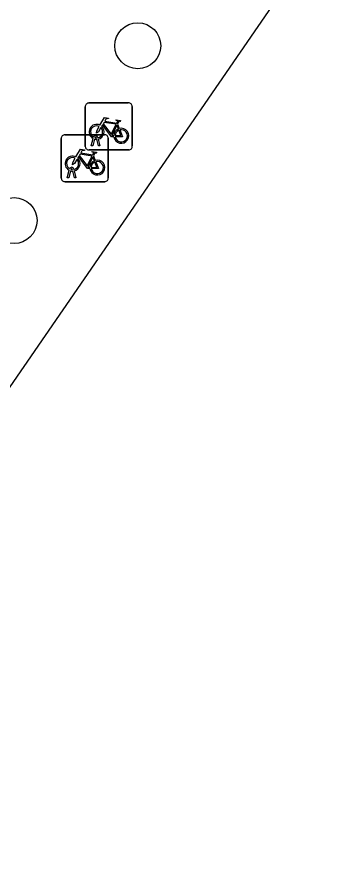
# Model space of a CAD drawing. Extents: x 160107 to 160928, y 382056 to 382918.
# Drawn here: x 160780.91 to 160787.69, y 382584.12 to 382602.28 of the extents above; entities that cross this region are included whole.
import ezdxf

# ---------------------------------------------------------------- set-up
doc = ezdxf.new("R2010")
doc.units = 0
for name, color, linetype in [('IMGEO_Boom', 7, 'Continuous'), ('IMGEO_Fietsenrek', 7, 'Continuous'), ('IMGEO_Rijbaan_lokaal_gesloten', 7, 'Continuous')]:
    doc.layers.add(name, color=color, linetype=linetype)

msp = doc.modelspace()

# ---------------------------------------------------------------- linework, layer by layer
at = {"layer": 'IMGEO_Boom'}
for centre in [(160783.478, 382601.668), (160780.847, 382597.946)]:
    msp.add_circle(centre, 0.489, dxfattribs=at)
at = {"layer": 'IMGEO_Fietsenrek'}
for p, q in [((160782.361, 382599.525), (160782.361, 382600.366)), ((160782.361, 382600.366), (160782.361, 382599.525)), ((160782.436, 382600.45), (160783.277, 382600.45)), ((160783.277, 382600.45), (160782.436, 382600.45)), ((160783.361, 382600.375), (160783.361, 382599.534)), ((160783.361, 382599.534), (160783.361, 382600.375)), ((160783.048, 382599.999), (160783.084, 382599.904)), ((160781.851, 382598.849), (160781.851, 382599.69)), ((160781.851, 382599.69), (160781.851, 382598.849)), ((160781.926, 382599.774), (160782.767, 382599.774)), ((160782.767, 382599.774), (160781.926, 382599.774)), ((160782.488, 382599.534), (160782.527, 382599.694)), ((160782.557, 382599.682), (160782.522, 382599.534)), ((160782.599, 382599.706), (160782.598, 382599.71)), ((160782.64, 382599.534), (160782.606, 382599.676)), ((160782.63, 382599.717), (160782.631, 382599.71)), ((160782.638, 382599.68), (160782.673, 382599.534)), ((160782.851, 382599.699), (160782.851, 382598.858)), ((160782.851, 382598.858), (160782.851, 382599.699)), ((160783.286, 382599.45), (160782.445, 382599.45)), ((160782.445, 382599.45), (160783.286, 382599.45)), ((160782.522, 382599.534), (160782.488, 382599.534)), ((160782.673, 382599.534), (160782.64, 382599.534)), ((160782.538, 382599.323), (160782.574, 382599.228)), ((160781.978, 382598.858), (160782.017, 382599.018)), ((160782.047, 382599.006), (160782.012, 382598.858)), ((160782.089, 382599.03), (160782.088, 382599.034)), ((160782.13, 382598.858), (160782.096, 382599)), ((160782.12, 382599.041), (160782.121, 382599.034)), ((160782.128, 382599.004), (160782.163, 382598.858)), ((160782.776, 382598.774), (160781.935, 382598.774)), ((160781.935, 382598.774), (160782.776, 382598.774)), ((160782.012, 382598.858), (160781.978, 382598.858)), ((160782.163, 382598.858), (160782.13, 382598.858))]:
    msp.add_line(p, q, dxfattribs=at)
for points in [[(160782.674, 382599.976), (160782.769, 382600.14), (160782.855, 382600.126), (160782.857, 382600.117), (160782.801, 382600.106), (160782.774, 382600.061), (160783.03, 382600.02)], [(160782.97, 382599.732), (160782.92, 382599.732), (160782.729, 382599.983), (160782.71, 382599.951)], [(160783.017, 382599.995), (160782.76, 382600.036), (160782.743, 382600.007), (160782.91, 382599.787), (160783.017, 382599.995)], [(160783.065, 382599.897), (160783.035, 382599.974), (160782.926, 382599.756), (160782.969, 382599.756)], [(160783.03, 382600.02), (160783.055, 382600.069), (160783.049, 382600.073), (160783.026, 382600.077), (160783.014, 382600.084), (160783.013, 382600.087), (160783.015, 382600.092), (160783.11, 382600.077), (160783.112, 382600.067), (160783.102, 382600.054), (160783.09, 382600.048), (160783.076, 382600.054), (160783.048, 382599.999)], [(160782.695, 382599.924), (160782.643, 382599.834), (160782.603, 382599.809), (160782.604, 382599.856), (160782.659, 382599.95)], [(160782.999, 382599.756), (160783.119, 382599.755), (160783.075, 382599.869)], [(160783.095, 382599.876), (160783.15, 382599.731), (160783, 382599.731)], [(160782.164, 382599.3), (160782.259, 382599.464), (160782.345, 382599.45), (160782.347, 382599.441), (160782.291, 382599.43), (160782.264, 382599.385), (160782.52, 382599.344)], [(160782.185, 382599.248), (160782.133, 382599.158), (160782.093, 382599.133), (160782.094, 382599.18), (160782.149, 382599.274)], [(160782.46, 382599.056), (160782.41, 382599.056), (160782.219, 382599.307), (160782.2, 382599.275)], [(160782.507, 382599.319), (160782.25, 382599.36), (160782.233, 382599.331), (160782.4, 382599.111), (160782.507, 382599.319)], [(160782.555, 382599.221), (160782.525, 382599.298), (160782.416, 382599.08), (160782.459, 382599.08)], [(160782.52, 382599.344), (160782.545, 382599.393), (160782.539, 382599.397), (160782.516, 382599.401), (160782.504, 382599.408), (160782.503, 382599.411), (160782.505, 382599.416), (160782.6, 382599.401), (160782.602, 382599.391), (160782.592, 382599.378), (160782.58, 382599.372), (160782.566, 382599.378), (160782.538, 382599.323)], [(160782.489, 382599.08), (160782.609, 382599.079), (160782.565, 382599.193)], [(160782.585, 382599.2), (160782.64, 382599.055), (160782.49, 382599.055)]]:
    msp.add_lwpolyline(points, dxfattribs=at)
for centre, radius, start, end in [((160782.439, 382600.372), 0.0779, 92.4484, 184.2845), ((160782.439, 382600.372), 0.0779, 92.4484, 184.2845), ((160783.283, 382600.372), 0.0779, 2.4484, 94.2845), ((160783.283, 382600.372), 0.0779, 2.4484, 94.2845), ((160782.601, 382599.835), 0.159, 62.6766, 242.1369), ((160782.601, 382599.835), 0.129, 63.3192, 238.903), ((160782.601, 382599.835), 0.129, 283.6043, 43.4302), ((160782.601, 382599.835), 0.159, 283.5766, 46.6042), ((160783.128, 382599.751), 0.159, 113.3408, 178.3217), ((160783.128, 382599.751), 0.159, 187.0065, 105.7708), ((160783.128, 382599.751), 0.129, 113.923, 177.9556), ((160783.128, 382599.751), 0.129, 188.6715, 104.5883), ((160781.929, 382599.696), 0.0779, 92.4484, 184.2845), ((160781.929, 382599.696), 0.0779, 92.4484, 184.2845), ((160782.581, 382599.706), 0.0499, 12.8025, 158.6934), ((160782.601, 382599.835), 0.159, 253.9967, 271.7867), ((160782.581, 382599.706), 0.0174, 12.8025, 163.4502), ((160782.601, 382599.835), 0.129, 253.415, 269.0204), ((160782.773, 382599.696), 0.0779, 2.4484, 94.2845), ((160782.773, 382599.696), 0.0779, 2.4484, 94.2845), ((160782.439, 382599.528), 0.0779, 182.4484, 274.2845), ((160782.439, 382599.528), 0.0779, 182.4484, 274.2845), ((160783.283, 382599.528), 0.0779, 272.4484, 4.2845), ((160783.283, 382599.528), 0.0779, 272.4484, 4.2845), ((160782.091, 382599.159), 0.159, 62.6766, 242.1369), ((160782.091, 382599.159), 0.129, 63.3192, 238.903), ((160782.091, 382599.159), 0.129, 283.6043, 43.4302), ((160782.091, 382599.159), 0.159, 283.5766, 46.6042), ((160782.071, 382599.03), 0.0499, 12.8025, 158.6934), ((160782.618, 382599.075), 0.159, 113.3408, 178.3217), ((160782.618, 382599.075), 0.159, 187.0065, 105.7708), ((160782.618, 382599.075), 0.129, 113.923, 177.9556), ((160782.618, 382599.075), 0.129, 188.6715, 104.5883), ((160782.091, 382599.159), 0.159, 253.9967, 271.7867), ((160782.071, 382599.03), 0.0174, 12.8025, 163.4502), ((160782.091, 382599.159), 0.129, 253.415, 269.0204), ((160781.929, 382598.852), 0.0779, 182.4484, 274.2845), ((160781.929, 382598.852), 0.0779, 182.4484, 274.2845), ((160782.773, 382598.852), 0.0779, 272.4484, 4.2845), ((160782.773, 382598.852), 0.0779, 272.4484, 4.2845)]:
    msp.add_arc(centre, radius, start, end, dxfattribs=at)
at = {"layer": 'IMGEO_Rijbaan_lokaal_gesloten'}
msp.add_lwpolyline([(160787.691, 382604.499), (160763.257, 382568.959)], dxfattribs=at)

doc.saveas('drawing.dxf')
